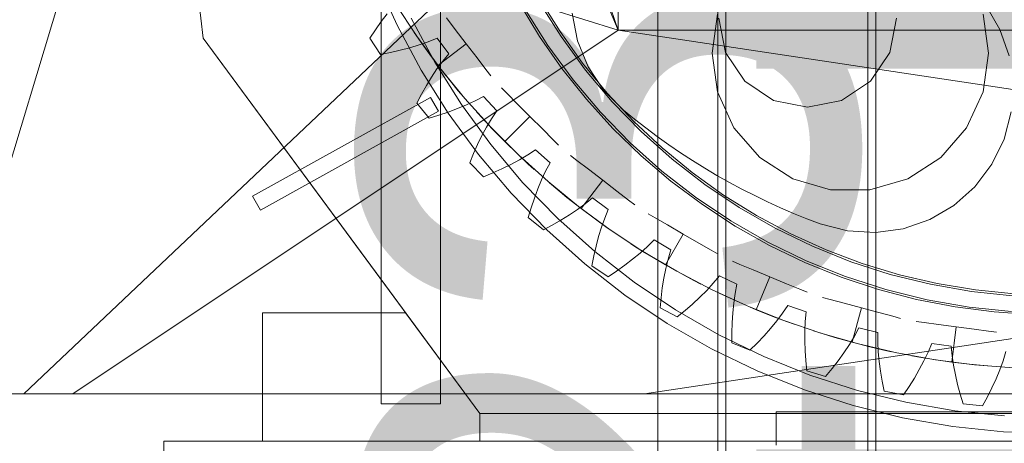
# Model space of a CAD drawing. Header units: millimetres. Extents: x -4395 to 65662, y -65530 to 6847.
# Tile 855 of 1034: x 23927 to 24426, y 1295 to 1509. Entities that reach past the tile are written whole.
import ezdxf

# ---------------------------------------------------------------- set-up
doc = ezdxf.new("R2010")
doc.units = ezdxf.units.MM
for name, color, linetype, lineweight in [('COTAS_O', 1, 'Continuous', 0), ('COTAS_P', 1, 'Continuous', 0), ('lateral_briquetadora', 7, 'Continuous', 0), ('lateral_C02', 7, 'Continuous', 0), ('lateral_C05', 7, 'Continuous', 0)]:
    doc.layers.add(name, color=color, linetype=linetype, lineweight=lineweight)
doc.dimstyles.new('R19_100', dxfattribs={"dimtxt": 250, "dimasz": 150, "dimexe": 150, "dimexo": 80, "dimgap": 100, "dimtad": 1, "dimtih": 1, "dimtoh": 1, "dimdsep": 46, "dimcen": 0.09, "dimadec": 0, "dimazin": 0, "dimtfac": 1, "dimtdec": 4, "dimtofl": 0, "dimtmove": 0, "dimatfit": 3, "dimfxl": 1, "dimtolj": 1, "dimtzin": 0, "dimarcsym": 0})

# ---------------------------------------------------------------- blocks, each defined once
blk = doc.blocks.new('DIM_R33_4')
at = {"layer": 'COTAS_P'}
for p, q in [((15248.37, 1279.09), (24311.82, 4109.09)), ((24311.82, 4109.09), (24155.23, 4107.34)), ((24311.82, 4109.09), (24182.05, 4021.43)), ((24580.07, 3250), (24311.82, 4109.09)), ((15248.37, 1279.09), (15378.14, 1366.76)), ((15248.37, 1279.09), (15404.97, 1280.85)), ((15516.62, 420), (15248.37, 1279.09))]:
    blk.add_line(p, q, dxfattribs=at)
blk.add_text('9495 P', height=250, rotation=17.3406, dxfattribs=at).set_placement((19750.29, 2789.55))
blk = doc.blocks.new('DIM_R33_7')
at = {"layer": 'COTAS_P'}
for p, q in [((24250.07, 2141), (24400.07, 2186)), ((26750.07, 2141), (26600.07, 2186)), ((24250.07, 1241), (24250.07, 2141)), ((24250.07, 2141), (26750.07, 2141)), ((24250.07, 2141), (24400.07, 2096)), ((26750.07, 2141), (26600.07, 2096)), ((26750.07, 1241), (26750.07, 2141))]:
    blk.add_line(p, q, dxfattribs=at)
blk.add_text('2500 P', height=250, dxfattribs=at).set_placement((25500.07, 2241))
blk = doc.blocks.new('DIM_R33_8')
at = {"layer": 'COTAS_P'}
for p, q in [((24250.07, 1241), (24650.07, 1241)), ((24650.07, 1241), (24605.07, 1091)), ((24650.07, 0), (24650.07, 1241)), ((24650.07, 1241), (24695.07, 1091)), ((24650.07, 0), (24605.07, 150)), ((24650.07, 0), (24695.07, 150)), ((24250.07, 0), (24650.07, 0))]:
    blk.add_line(p, q, dxfattribs=at)
blk.add_text('1241 P', height=250, rotation=90, dxfattribs=at).set_placement((24550.07, 620.5))
blk = doc.blocks.new('DIM_R33_27')
at = {"layer": 'COTAS_O'}
for p, q in [((23750.07, 2330), (24450.07, 2330)), ((24450.07, 2330), (24405.07, 2180)), ((24450.07, 0), (24450.07, 2330)), ((24450.07, 2330), (24495.07, 2180)), ((24450.07, 0), (24405.07, 150)), ((24450.07, 0), (24495.07, 150)), ((23750.07, 0), (24450.07, 0))]:
    blk.add_line(p, q, dxfattribs=at)
blk.add_text('2330 O', height=250, rotation=90, dxfattribs=at).set_placement((24350.07, 1165))

msp = doc.modelspace()

# ---------------------------------------------------------------- linework, layer by layer
at = {"layer": 'lateral_briquetadora'}
for p, q in [((24230.067, 1504), (24230.067, 1940)), ((24230.067, 1504), (24150.067, 1740)), ((24230.067, 1504), (24150.067, 1695)), ((24020.067, 1500), (24001.28, 1655)), ((24110.067, 1377.857), (24110.067, 1579.066)), ((24110.067, 1315), (24110.067, 1579.066)), ((24140.067, 1563.893), (24140.067, 1337.143)), ((24140.067, 1563.893), (24140.067, 1315)), ((24107.57, 1530.017), (24118.149, 1506.506)), ((23950.067, 1529), (23886.973, 1320)), ((24150.067, 1529), (23929.237, 1320)), ((24230.067, 1504), (24150.067, 1529)), ((24200.627, 1503.329), (24190.26, 1520)), ((24128.123, 1500.92), (24117.187, 1517.514)), ((24190.26, 1500.884), (24179.959, 1517.878)), ((24189.965, 1518.515), (24201.145, 1500.771)), ((24416.1, 1516.654), (24423.284, 1504.391)), ((24110.118, 1508.334), (24113.148, 1512.309)), ((24125.326, 1510.041), (24137.253, 1487.816)), ((24147.608, 1504.4), (24143.16, 1510.197)), ((24183.052, 1514.489), (24194.529, 1496.273)), ((24209.541, 1498.703), (24206.858, 1512.66)), ((24277.567, 1492.465), (24280.403, 1512.186)), ((24414.732, 1512.186), (24417.567, 1492.465)), ((24107.194, 1504.209), (24110.118, 1508.334)), ((24118.149, 1506.506), (24130.34, 1483.79)), ((24284.368, 1492.788), (24280.942, 1510.009)), ((24370.942, 1510.009), (24367.517, 1492.788)), ((23954.067, 1320), (24230.067, 1504)), ((24104.371, 1499.943), (24107.194, 1504.209)), ((24129.152, 1499.448), (24126.835, 1502.781)), ((24139.886, 1484.901), (24128.123, 1500.92)), ((24153.155, 1497.171), (24147.608, 1504.4)), ((24201.629, 1484.586), (24190.26, 1500.884)), ((24212.061, 1487.372), (24200.627, 1503.329)), ((24201.145, 1500.771), (24213.534, 1483.847)), ((24230.067, 1504), (25470.067, 1504)), ((24230.067, 1504), (25456.734, 1320)), ((25470.067, 1504), (24243.401, 1320)), ((24423.284, 1504.391), (24427.938, 1490.962)), ((24110.067, 1377.857), (24020.067, 1500)), ((24160.067, 1310), (24020.067, 1500)), ((24109.85, 1491.744), (24104.371, 1499.943)), ((24124.633, 1495.12), (24119.801, 1493.842)), ((24129.357, 1496.562), (24124.633, 1495.12)), ((24133.411, 1493.507), (24129.152, 1499.448)), ((24133.961, 1498.182), (24129.357, 1496.562)), ((24138.426, 1500.002), (24133.961, 1498.182)), ((24144.293, 1492.091), (24138.426, 1500.002)), ((24153.155, 1497.171), (24138.875, 1486.213)), ((24153.155, 1497.171), (24158.702, 1489.942)), ((24194.529, 1496.273), (24207.247, 1478.9)), ((24214.897, 1485.538), (24209.541, 1498.703)), ((24114.871, 1492.719), (24109.85, 1491.744)), ((24119.801, 1493.842), (24114.871, 1492.719)), ((24138.875, 1486.213), (24133.411, 1493.507)), ((24141.256, 1488.346), (24144.293, 1492.091)), ((24280.403, 1472.744), (24277.567, 1492.465)), ((24294.123, 1478.189), (24284.368, 1492.788)), ((24367.517, 1492.788), (24357.762, 1478.189)), ((24417.567, 1492.465), (24414.732, 1472.744)), ((24137.253, 1487.816), (24150.699, 1466.475)), ((24138.369, 1484.411), (24141.256, 1488.346)), ((24138.875, 1486.213), (24144.506, 1479.048)), ((24158.702, 1489.942), (24163.15, 1484.145)), ((24224.516, 1472.196), (24212.061, 1487.372)), ((24222.717, 1473.671), (24214.897, 1485.538)), ((24130.34, 1483.79), (24144.083, 1461.977)), ((24132.992, 1476.056), (24135.618, 1480.309)), ((24135.618, 1480.309), (24138.369, 1484.411)), ((24152.445, 1469.499), (24139.886, 1484.901)), ((24163.15, 1484.145), (24165.618, 1480.928)), ((24214.019, 1469.049), (24201.629, 1484.586)), ((24213.534, 1483.847), (24227.071, 1467.828)), ((24130.486, 1471.665), (24132.992, 1476.056)), ((24144.506, 1479.048), (24149.142, 1473.397)), ((24207.247, 1478.9), (24221.144, 1462.455)), ((24308.722, 1468.435), (24294.123, 1478.189)), ((24357.762, 1478.189), (24343.163, 1468.435)), ((24128.095, 1467.143), (24130.486, 1471.665)), ((24149.142, 1473.397), (24151.762, 1470.296)), ((24161.981, 1470.54), (24157.715, 1468.291)), ((24168.595, 1463.242), (24161.981, 1470.54)), ((24173.823, 1471.975), (24170.956, 1474.842)), ((24178.99, 1466.808), (24173.823, 1471.975)), ((24232.703, 1463.557), (24222.717, 1473.671)), ((24237.935, 1457.868), (24224.516, 1472.196)), ((24288.68, 1454.62), (24280.403, 1472.744)), ((24414.732, 1472.744), (24406.455, 1454.62)), ((24045.067, 1420), (24135.067, 1470)), ((24134.351, 1459.52), (24128.095, 1467.143)), ((24135.067, 1470), (24139.067, 1463)), ((24153.292, 1466.227), (24148.732, 1464.329)), ((24150.699, 1466.475), (24165.598, 1446.122)), ((24165.768, 1454.753), (24152.445, 1469.499)), ((24157.715, 1468.291), (24153.292, 1466.227)), ((24185.433, 1460.365), (24178.99, 1466.808)), ((24227.379, 1454.338), (24214.019, 1469.049)), ((24227.071, 1467.828), (24241.691, 1452.79)), ((24325.942, 1465.009), (24308.722, 1468.435)), ((24343.163, 1468.435), (24325.942, 1465.009)), ((24139.067, 1463), (24049.067, 1413)), ((24139.253, 1460.983), (24134.351, 1459.52)), ((24144.049, 1462.584), (24139.253, 1460.983)), ((24148.732, 1464.329), (24144.049, 1462.584)), ((24144.083, 1461.977), (24159.312, 1441.175)), ((24161.338, 1459.49), (24158.606, 1462.492)), ((24165.939, 1459.217), (24168.595, 1463.242)), ((24185.433, 1460.365), (24172.705, 1447.637)), ((24185.433, 1460.365), (24191.876, 1453.922)), ((24221.144, 1462.455), (24236.152, 1447.017)), ((24238.307, 1458.997), (24232.703, 1463.557)), ((24429.044, 1462.696), (24425.453, 1448.945)), ((24166.336, 1454.156), (24161.338, 1459.49)), ((24163.452, 1455.018), (24165.939, 1459.217)), ((24252.264, 1444.448), (24237.935, 1457.868)), ((24244.007, 1454.558), (24238.307, 1458.997)), ((24158.92, 1446.176), (24161.116, 1450.666)), ((24161.116, 1450.666), (24163.452, 1455.018)), ((24179.82, 1440.7), (24165.768, 1454.753)), ((24172.705, 1447.637), (24166.336, 1454.156)), ((24191.876, 1453.922), (24197.042, 1448.756)), ((24241.654, 1440.514), (24227.379, 1454.338)), ((24241.691, 1452.79), (24257.322, 1438.807)), ((24249.8, 1450.24), (24244.007, 1454.558)), ((24255.683, 1446.047), (24249.8, 1450.24)), ((24301.727, 1439.562), (24288.68, 1454.62)), ((24406.455, 1454.62), (24393.408, 1439.562)), ((24156.856, 1441.56), (24158.92, 1446.176)), ((24165.598, 1446.122), (24181.879, 1426.856)), ((24172.705, 1447.637), (24179.223, 1441.269)), ((24197.042, 1448.756), (24199.91, 1445.888)), ((24236.152, 1447.017), (24252.199, 1432.662)), ((24261.654, 1441.98), (24255.683, 1446.047)), ((24425.453, 1448.945), (24419.249, 1436.158)), ((24154.92, 1436.826), (24156.856, 1441.56)), ((24159.312, 1441.175), (24175.952, 1421.483)), ((24179.223, 1441.269), (24184.557, 1436.271)), ((24194.567, 1427.377), (24179.82, 1440.7)), ((24184.285, 1440.871), (24180.085, 1438.384)), ((24188.309, 1443.527), (24184.285, 1440.871)), ((24195.607, 1436.913), (24188.309, 1443.527)), ((24209.213, 1438.082), (24205.996, 1440.551)), ((24256.786, 1427.632), (24241.654, 1440.514)), ((24267.439, 1431.994), (24252.264, 1444.448)), ((24267.711, 1438.04), (24261.654, 1441.98)), ((24161.893, 1429.853), (24154.92, 1436.826)), ((24175.733, 1436.048), (24171.244, 1433.852)), ((24180.085, 1438.384), (24175.733, 1436.048)), ((24184.557, 1436.271), (24187.56, 1433.539)), ((24193.358, 1432.648), (24195.607, 1436.913)), ((24215.01, 1433.634), (24209.213, 1438.082)), ((24257.322, 1438.807), (24273.889, 1425.946)), ((24273.849, 1434.23), (24267.711, 1438.04)), ((24318.488, 1428.791), (24301.727, 1439.562)), ((24393.408, 1439.562), (24376.647, 1428.791)), ((24419.249, 1436.158), (24410.669, 1424.827)), ((24166.628, 1431.789), (24161.893, 1429.853)), ((24171.244, 1433.852), (24166.628, 1431.789)), ((24191.295, 1428.224), (24193.358, 1432.648)), ((24222.239, 1428.088), (24215.01, 1433.634)), ((24252.199, 1432.662), (24269.207, 1419.46)), ((24283.396, 1420.559), (24267.439, 1431.994)), ((24280.067, 1430.551), (24273.849, 1434.23)), ((24286.362, 1427.006), (24280.067, 1430.551)), ((24181.879, 1426.856), (24199.461, 1408.771)), ((24189.397, 1423.664), (24191.295, 1428.224)), ((24209.969, 1414.818), (24194.567, 1427.377)), ((24198.464, 1424.075), (24195.364, 1426.695)), ((24222.239, 1428.088), (24211.281, 1413.807)), ((24222.239, 1428.088), (24229.467, 1422.541)), ((24272.711, 1415.747), (24256.786, 1427.632)), ((24273.889, 1425.946), (24291.312, 1414.27)), ((24292.731, 1423.594), (24286.362, 1427.006)), ((24337.605, 1423.177), (24318.488, 1428.791)), ((24376.647, 1428.791), (24357.53, 1423.177)), ((24175.952, 1421.483), (24193.923, 1402.998)), ((24187.651, 1418.981), (24189.397, 1423.664)), ((24204.116, 1419.438), (24198.464, 1424.075)), ((24229.467, 1422.541), (24235.264, 1418.093)), ((24300.067, 1410.192), (24283.396, 1420.559)), ((24299.171, 1420.319), (24292.731, 1423.594)), ((24357.53, 1423.177), (24337.605, 1423.177)), ((24410.669, 1424.827), (24400.043, 1415.389)), ((24049.067, 1413), (24045.067, 1420)), ((24186.05, 1414.185), (24187.651, 1418.981)), ((24211.281, 1413.807), (24204.116, 1419.438)), ((24213.414, 1416.188), (24209.478, 1413.302)), ((24217.159, 1419.226), (24213.414, 1416.188)), ((24225.07, 1413.359), (24217.159, 1419.226)), ((24235.264, 1418.093), (24238.481, 1415.624)), ((24269.207, 1419.46), (24287.093, 1407.473)), ((24289.366, 1404.906), (24272.711, 1415.747)), ((24305.679, 1417.182), (24299.171, 1420.319)), ((24312.252, 1414.183), (24305.679, 1417.182)), ((24400.043, 1415.389), (24387.78, 1408.204)), ((24184.587, 1409.284), (24186.05, 1414.185)), ((24205.376, 1410.55), (24201.124, 1407.925)), ((24209.478, 1413.302), (24205.376, 1410.55)), ((24225.988, 1403.056), (24209.969, 1414.818)), ((24211.281, 1413.807), (24218.575, 1408.344)), ((24223.25, 1408.893), (24225.07, 1413.359)), ((24248.724, 1409.099), (24245.212, 1411.127)), ((24291.312, 1414.27), (24309.506, 1403.836)), ((24318.888, 1411.325), (24312.252, 1414.183)), ((24325.583, 1408.609), (24318.888, 1411.325)), ((24192.21, 1403.028), (24184.587, 1409.284)), ((24196.732, 1405.419), (24192.21, 1403.028)), ((24201.124, 1407.925), (24196.732, 1405.419)), ((24199.461, 1408.771), (24218.261, 1391.954)), ((24218.575, 1408.344), (24224.516, 1404.085)), ((24221.63, 1404.289), (24223.25, 1408.893)), ((24255.052, 1405.446), (24248.724, 1409.099)), ((24262.942, 1400.89), (24255.052, 1405.446)), ((24287.093, 1407.473), (24305.77, 1396.762)), ((24317.381, 1400.938), (24300.067, 1410.192)), ((24332.334, 1406.035), (24325.583, 1408.609)), ((24346.085, 1402.444), (24332.334, 1406.035)), ((24387.78, 1408.204), (24374.351, 1403.55)), ((24193.923, 1402.998), (24213.138, 1385.809)), ((24220.188, 1399.565), (24221.63, 1404.289)), ((24224.516, 1404.085), (24227.849, 1401.768)), ((24242.581, 1392.119), (24225.988, 1403.056)), ((24262.942, 1400.89), (24253.942, 1385.302)), ((24262.942, 1400.89), (24270.833, 1396.334)), ((24306.681, 1395.154), (24289.366, 1404.906)), ((24309.506, 1403.836), (24328.381, 1394.694)), ((24335.262, 1392.836), (24317.381, 1400.938)), ((24360.273, 1401.605), (24346.085, 1402.444)), ((24374.351, 1403.55), (24360.273, 1401.605)), ((24218.91, 1394.734), (24220.188, 1399.565)), ((24239.896, 1393.808), (24236.479, 1396.001)), ((24248.252, 1397.869), (24244.822, 1394.479)), ((24256.699, 1392.806), (24248.252, 1397.869)), ((24270.833, 1396.334), (24277.161, 1392.681)), ((24305.77, 1396.762), (24325.147, 1387.377)), ((24217.787, 1389.804), (24218.91, 1394.734)), ((24218.261, 1391.954), (24238.186, 1376.487)), ((24241.189, 1391.221), (24237.376, 1388.08)), ((24246.104, 1389.949), (24239.896, 1393.808)), ((24244.822, 1394.479), (24241.189, 1391.221)), ((24259.708, 1382.038), (24242.581, 1392.119)), ((24255.326, 1388.184), (24256.699, 1392.806)), ((24277.161, 1392.681), (24280.673, 1390.653)), ((24324.585, 1386.532), (24306.681, 1395.154)), ((24328.381, 1394.694), (24347.848, 1386.888)), ((24353.636, 1385.921), (24335.262, 1392.836)), ((24213.138, 1385.809), (24233.503, 1370)), ((24216.811, 1384.783), (24217.787, 1389.804)), ((24237.376, 1388.08), (24233.401, 1385.051)), ((24253.942, 1385.302), (24246.104, 1389.949)), ((24254.165, 1383.443), (24255.326, 1388.184)), ((24291.68, 1385.521), (24287.933, 1387.073)), ((24298.43, 1382.725), (24291.68, 1385.521)), ((24343.004, 1379.075), (24324.585, 1386.532)), ((24325.147, 1387.377), (24345.131, 1379.364)), ((24347.848, 1386.888), (24367.811, 1380.457)), ((24372.422, 1380.222), (24353.636, 1385.921)), ((24225.011, 1379.304), (24216.811, 1384.783)), ((24229.276, 1382.126), (24225.011, 1379.304)), ((24233.401, 1385.051), (24229.276, 1382.126)), ((24253.193, 1378.6), (24254.165, 1383.443)), ((24253.942, 1385.302), (24261.887, 1380.837)), ((24277.323, 1372.836), (24259.708, 1382.038)), ((24261.887, 1380.837), (24268.333, 1377.39)), ((24306.848, 1379.238), (24298.43, 1382.725)), ((24367.811, 1380.457), (24388.173, 1375.432)), ((24110.067, 1315), (24110.067, 1377.857)), ((24140.067, 1337.143), (24110.067, 1377.857)), ((24238.186, 1376.487), (24259.139, 1362.445)), ((24252.395, 1373.666), (24253.193, 1378.6)), ((24268.333, 1377.39), (24271.94, 1375.528)), ((24278.207, 1375.953), (24274.911, 1372.354)), ((24281.288, 1379.663), (24278.207, 1375.953)), ((24290.191, 1375.452), (24281.288, 1379.663)), ((24306.848, 1379.238), (24299.96, 1362.608)), ((24306.848, 1379.238), (24315.266, 1375.751)), ((24315.266, 1375.751), (24322.017, 1372.955)), ((24361.864, 1372.813), (24343.004, 1379.075)), ((24345.131, 1379.364), (24365.625, 1372.762)), ((24391.54, 1375.764), (24372.422, 1380.222)), ((24410.91, 1372.567), (24391.54, 1375.764)), ((24251.76, 1368.65), (24252.395, 1373.666)), ((24274.911, 1372.354), (24271.424, 1368.855)), ((24295.381, 1364.539), (24277.323, 1372.836)), ((24284.923, 1369.209), (24281.25, 1370.937)), ((24288.587, 1365.886), (24289.277, 1370.717)), ((24289.277, 1370.717), (24290.191, 1375.452)), ((24322.017, 1372.955), (24325.763, 1371.403)), ((24381.086, 1367.772), (24361.864, 1372.813)), ((24365.625, 1372.762), (24386.528, 1367.603)), ((24388.173, 1375.432), (24408.836, 1371.837)), ((24408.836, 1371.837), (24429.699, 1369.69)), ((24430.447, 1370.642), (24410.91, 1372.567)), ((24233.503, 1370), (24254.92, 1355.648)), ((24251.282, 1363.558), (24251.76, 1368.65)), ((24271.424, 1368.855), (24267.765, 1365.451)), ((24291.582, 1366.193), (24284.923, 1369.209)), ((24288.094, 1360.971), (24288.587, 1365.886)), ((24299.96, 1362.608), (24291.582, 1366.193)), ((24337.345, 1367.752), (24333.429, 1368.801)), ((24344.403, 1365.861), (24337.345, 1367.752)), ((24353.204, 1363.502), (24344.403, 1365.861)), ((24400.592, 1363.974), (24381.086, 1367.772)), ((24386.528, 1367.603), (24407.74, 1363.913)), ((24122.489, 1361), (24050.067, 1361)), ((24050.067, 1361), (24050.067, 1296)), ((24122.489, 1361), (24160.067, 1310)), ((24259.979, 1358.909), (24251.282, 1363.558)), ((24259.139, 1362.445), (24281.02, 1349.896)), ((24263.947, 1362.136), (24259.979, 1358.909)), ((24267.765, 1365.451), (24263.947, 1362.136)), ((24287.783, 1355.983), (24288.094, 1360.971)), ((24313.837, 1357.167), (24295.381, 1364.539)), ((24299.96, 1362.608), (24308.419, 1359.219)), ((24313.248, 1360.789), (24310.319, 1356.884)), ((24315.949, 1364.783), (24313.248, 1360.789)), ((24325.223, 1361.465), (24315.949, 1364.783)), ((24324.777, 1356.663), (24325.223, 1361.465)), ((24353.204, 1363.502), (24348.546, 1346.116)), ((24353.204, 1363.502), (24362.006, 1361.144)), ((24362.006, 1361.144), (24369.063, 1359.253)), ((24420.3, 1361.432), (24400.592, 1363.974)), ((24407.74, 1363.913), (24429.158, 1361.708)), ((24440.131, 1360.159), (24420.3, 1361.432)), ((24254.92, 1355.648), (24277.284, 1342.822)), ((24287.643, 1350.929), (24287.783, 1355.983)), ((24310.319, 1356.884), (24307.193, 1353.06)), ((24308.419, 1359.219), (24315.26, 1356.643)), ((24332.642, 1350.739), (24313.837, 1357.167)), ((24315.26, 1356.643), (24319.079, 1355.267)), ((24324.564, 1351.787), (24324.777, 1356.663)), ((24369.063, 1359.253), (24372.98, 1358.203)), ((24384.94, 1356.095), (24380.92, 1356.624)), ((24392.184, 1355.141), (24384.94, 1356.095)), ((24287.666, 1345.814), (24287.643, 1350.929)), ((24307.193, 1353.06), (24303.885, 1349.313)), ((24324.555, 1346.848), (24324.564, 1351.787)), ((24332.776, 1350.697), (24328.908, 1351.931)), ((24351.749, 1345.272), (24332.642, 1350.739)), ((24339.771, 1348.576), (24332.776, 1350.697)), ((24351.903, 1353.371), (24349.605, 1349.132)), ((24361.457, 1350.978), (24351.903, 1353.371)), ((24361.484, 1346.156), (24361.457, 1350.978)), ((24401.218, 1353.952), (24392.184, 1355.141)), ((24401.218, 1353.952), (24398.869, 1336.106)), ((24401.218, 1353.952), (24410.252, 1352.762)), ((24410.252, 1352.762), (24417.496, 1351.809)), ((24417.496, 1351.809), (24421.516, 1351.279)), ((24281.02, 1349.896), (24303.721, 1338.901)), ((24296.777, 1342.04), (24287.666, 1345.814)), ((24300.41, 1345.64), (24296.777, 1342.04)), ((24303.885, 1349.313), (24300.41, 1345.64)), ((24324.735, 1341.853), (24324.555, 1346.848)), ((24348.546, 1346.116), (24339.771, 1348.576)), ((24349.605, 1349.132), (24347.074, 1344.959)), ((24348.546, 1346.116), (24357.375, 1343.859)), ((24361.749, 1341.283), (24361.484, 1346.156)), ((24277.284, 1342.822), (24300.487, 1331.584)), ((24325.091, 1336.809), (24324.735, 1341.853)), ((24344.337, 1340.847), (24341.413, 1336.794)), ((24347.074, 1344.959), (24344.337, 1340.847)), ((24371.108, 1340.779), (24351.749, 1345.272)), ((24357.375, 1343.859), (24364.493, 1342.198)), ((24362.225, 1336.366), (24361.749, 1341.283)), ((24364.493, 1342.198), (24368.46, 1341.333)), ((24390.67, 1337.273), (24371.108, 1340.779)), ((24386.931, 1341.095), (24384.82, 1336.694)), ((24388.801, 1345.539), (24386.931, 1341.095)), ((24398.544, 1344.094), (24388.801, 1345.539)), ((24399.044, 1339.298), (24398.544, 1344.094)), ((24426.29, 1341.361), (24424.864, 1336.755)), ((24160.067, 1310), (24140.067, 1337.143)), ((24140.067, 1337.143), (24140.067, 1315)), ((24303.721, 1338.901), (24327.132, 1329.514)), ((24325.615, 1331.722), (24325.091, 1336.809)), ((24341.413, 1336.794), (24338.315, 1332.798)), ((24362.893, 1331.413), (24362.225, 1336.366)), ((24382.636, 1338.59), (24378.64, 1339.308)), ((24384.82, 1336.694), (24382.5, 1332.333)), ((24389.848, 1337.4), (24382.636, 1338.59)), ((24398.869, 1336.106), (24389.848, 1337.4)), ((24410.384, 1334.763), (24390.67, 1337.273)), ((24398.869, 1336.106), (24407.917, 1335.021)), ((24399.786, 1334.474), (24399.044, 1339.298)), ((24424.864, 1336.755), (24423.195, 1332.168)), ((24300.487, 1331.584), (24324.416, 1321.989)), ((24335.052, 1328.859), (24325.615, 1331.722)), ((24338.315, 1332.798), (24335.052, 1328.859)), ((24363.742, 1326.429), (24362.893, 1331.413)), ((24382.5, 1332.333), (24379.987, 1328.013)), ((24400.741, 1329.628), (24399.786, 1334.474)), ((24407.917, 1335.021), (24415.191, 1334.304)), ((24430.2, 1333.253), (24410.384, 1334.763)), ((24415.191, 1334.304), (24419.237, 1333.964)), ((24423.195, 1332.168), (24421.313, 1327.601)), ((24327.132, 1329.514), (24351.141, 1321.779)), ((24364.763, 1321.417), (24363.742, 1326.429)), ((24379.987, 1328.013), (24377.295, 1323.733)), ((24401.891, 1324.764), (24400.741, 1329.628)), ((24421.313, 1327.601), (24419.236, 1323.056)), ((24324.416, 1321.989), (24348.955, 1314.084)), ((24351.141, 1321.779), (24375.63, 1315.736)), ((24374.434, 1319.493), (24364.763, 1321.417)), ((24377.295, 1323.733), (24374.434, 1319.493)), ((24403.225, 1319.887), (24401.891, 1324.764)), ((24419.236, 1323.056), (24416.977, 1318.532)), ((23750.067, 1320), (25950.067, 1320)), ((23870.067, 1320), (25830.067, 1320)), ((23886.973, 1320), (23929.237, 1320)), ((23929.237, 1320), (23954.067, 1320)), ((23954.067, 1320), (25456.734, 1320)), ((24243.401, 1320), (23954.067, 1320)), ((25746.067, 1320), (24243.401, 1320)), ((24375.63, 1315.736), (24400.48, 1311.412)), ((24404.731, 1314.999), (24403.225, 1319.887)), ((24416.977, 1318.532), (24414.545, 1314.032)), ((24140.067, 1315), (24110.067, 1315)), ((24348.955, 1314.084), (24373.985, 1307.907)), ((24400.48, 1311.412), (24425.571, 1308.83)), ((24414.545, 1314.032), (24404.731, 1314.999)), ((24760.067, 1310), (24160.067, 1310)), ((24160.067, 1310), (24160.067, 1296)), ((24373.985, 1307.907), (24399.384, 1303.488)), ((24399.384, 1303.488), (24425.03, 1300.848)), ((24425.03, 1300.848), (24450.797, 1300.001)), ((24980.067, 1296), (24000.067, 1296)), ((24000.067, 1296), (24000.067, 1264)), ((24160.067, 1296), (24050.067, 1296))]:
    msp.add_line(p, q, dxfattribs=at)
at = {"layer": 'lateral_C02'}
for p, q in [((24280.488, 2814.555), (24280.488, 12)), ((24284.488, 12), (24284.488, 2814.555)), ((24356.488, 2814.555), (24356.488, 12)), ((24360.488, 12), (24360.488, 2814.555))]:
    msp.add_line(p, q, dxfattribs=at)
at = {"layer": 'lateral_C05'}
for p, q in [((24310.067, 1294), (24310.067, 1311)), ((24310.067, 1311), (26690.067, 1311))]:
    msp.add_line(p, q, dxfattribs=at)

# ---------------------------------------------------------------- dimensions: what is measured, and where the dimension line sits
at = {"layer": 'COTAS_O'}
dim = msp.add_aligned_dim(p1=(23750.067, 0), p2=(23750.067, 2330), distance=-700, text='<> O', dimstyle='R19_100', dxfattribs=at)
dim.commit()
dim.dimension.update_dxf_attribs({"geometry": 'DIM_R33_27', "text_midpoint": (24450.067, 1165)})
at = {"layer": 'COTAS_P'}
for p1, p2, distance, picture, middle in [((15516.618, 420), (24580.067, 3250), 900, 'DIM_R33_4', (19780.096, 2694.095)), ((24250.067, 1241), (26750.067, 1241), 900, 'DIM_R33_7', (25500.067, 2141)), ((24250.067, 0), (24250.067, 1241), -400, 'DIM_R33_8', (24650.067, 620.5))]:
    dim = msp.add_aligned_dim(p1=p1, p2=p2, distance=distance, text='<> P', dimstyle='R19_100', dxfattribs=at)
    dim.commit()
    dim.dimension.update_dxf_attribs({"geometry": picture, "text_midpoint": middle})

doc.saveas('drawing.dxf')
